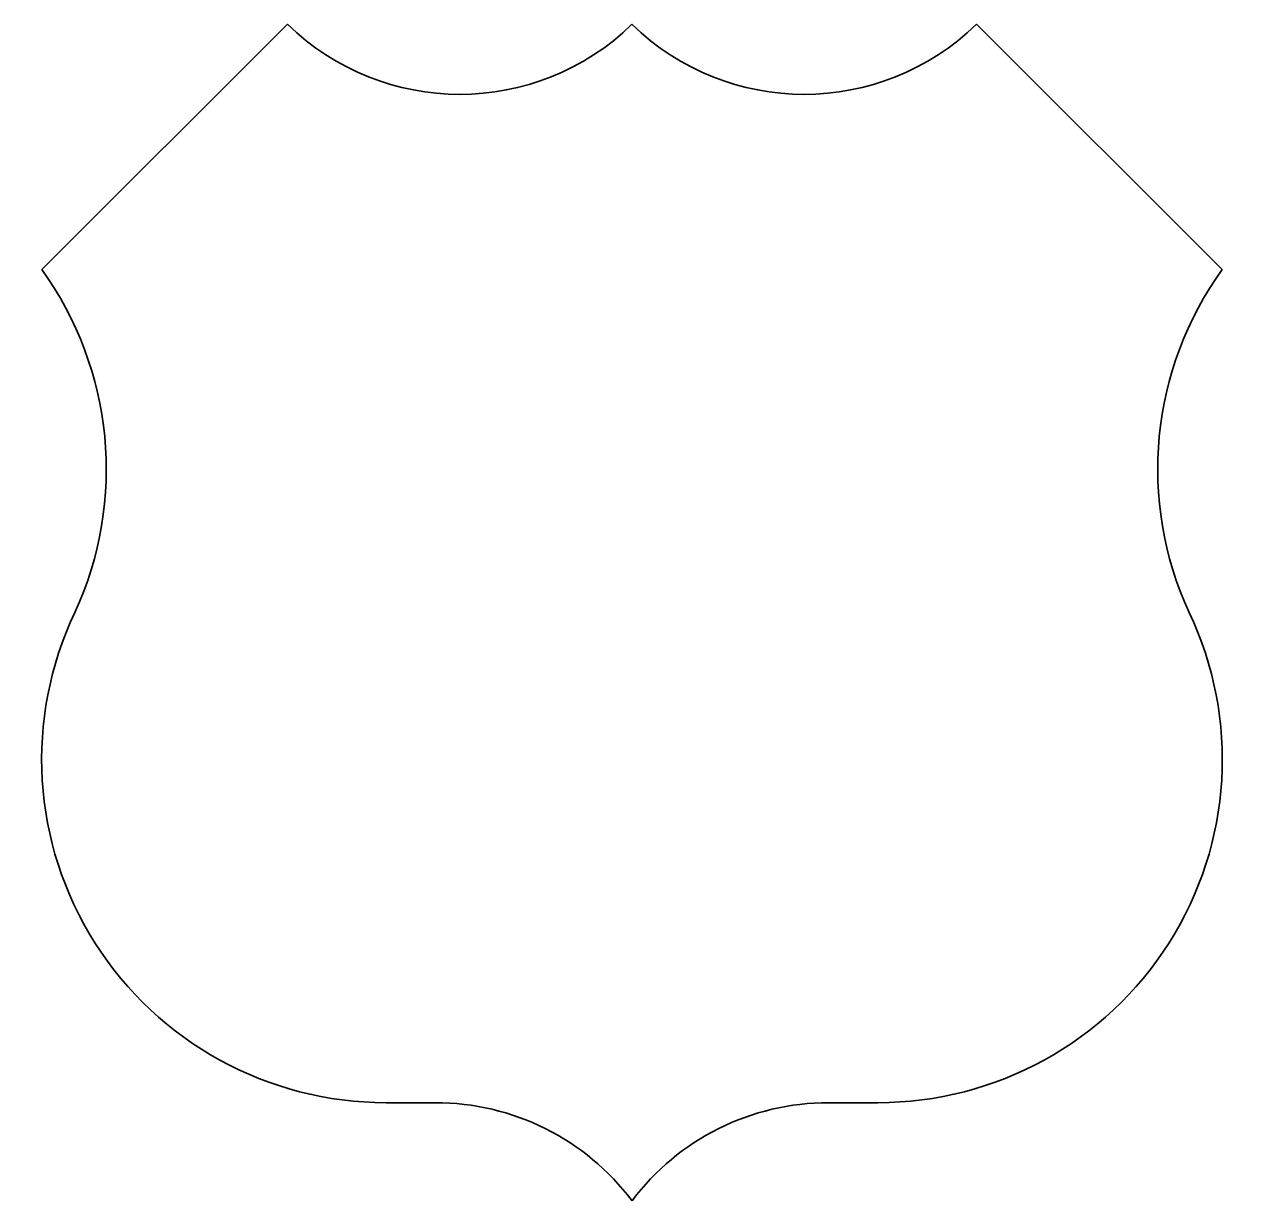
# Model space of a CAD drawing. Extents: x 2193008 to 2198143, y 1236112 to 1237864.
# Drawn here: x 2194638.72 to 2194688.11, y 1237553.24 to 1237601.09 of the extents above; entities that cross this region are included whole.
import ezdxf

# ---------------------------------------------------------------- set-up
doc = ezdxf.new("R2010")
doc.units = 0
doc.layers.add('GSOUTLINE', color=7, linetype='Continuous')

msp = doc.modelspace()

# ---------------------------------------------------------------- linework, layer by layer
at = {"layer": 'GSOUTLINE'}
for points in [[(2194649.421, 1237601.088), (2194639.424, 1237591.121)], [(2194687.409, 1237591.121), (2194677.412, 1237601.088)], [(2194653.419, 1237557.231), (2194655.419, 1237557.231)], [(2194671.414, 1237557.231), (2194673.413, 1237557.231)]]:
    msp.add_lwpolyline(points, dxfattribs=at)
for centre, major_axis, start_param, end_param in [((2194656.418, 1237608.206), (9.997, 0), 3.936991, 5.487786), ((2194670.414, 1237608.206), (9.997, 0), 3.936991, 5.487786), ((2194628.053, 1237582.985), (13.996, 0), 5.853097, 6.905662), ((2194698.779, 1237582.985), (13.996, 0), 2.519116, 3.571681), ((2194653.419, 1237571.186), (13.996, 0), 2.698682, 4.712389), ((2194673.413, 1237571.186), (13.996, 0), 4.712389, 6.726096), ((2194655.419, 1237547.264), (9.997, 0), 0.643501, 1.570796), ((2194671.414, 1237547.264), (9.997, 0), 1.570796, 2.498092)]:
    msp.add_ellipse(centre, major_axis=major_axis, ratio=0.997059, start_param=start_param, end_param=end_param, dxfattribs=at)

doc.saveas('drawing.dxf')
